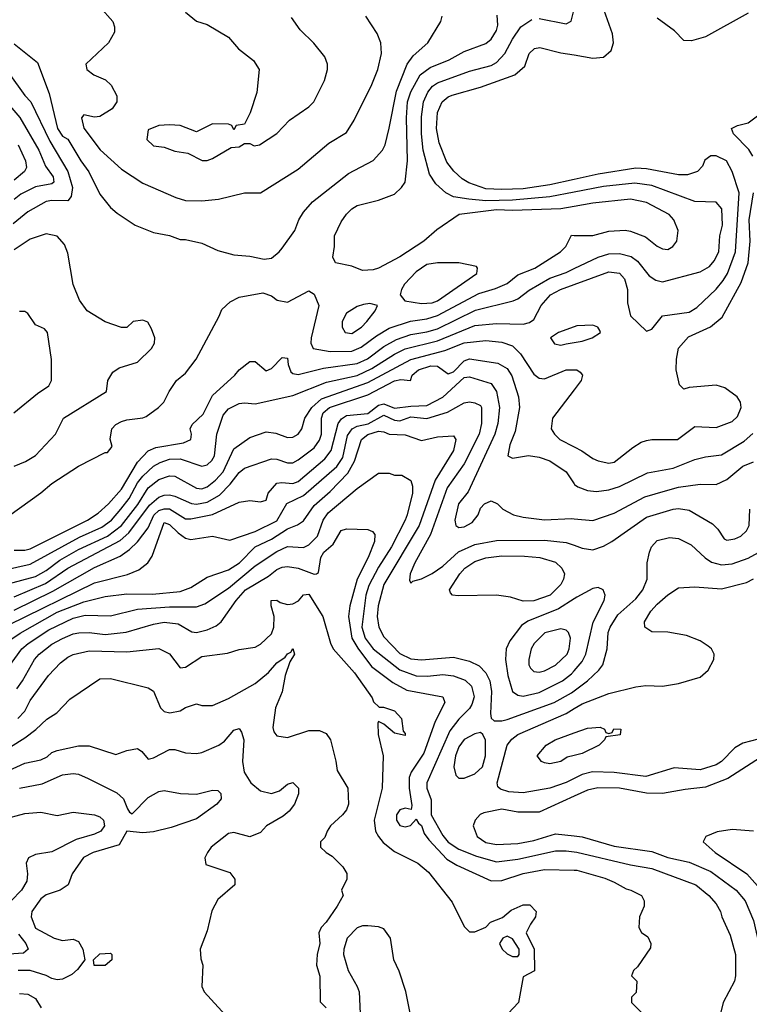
# Model space of a CAD drawing. Header units: inches. Extents: x 1793389 to 1900389, y 320802 to 470796.
# Tile 373 of 656: x 1837931 to 1840654, y 425464 to 429136. Entities that reach past the tile are written whole.
import ezdxf

# ---------------------------------------------------------------- set-up
doc = ezdxf.new("R2010")
doc.units = ezdxf.units.IN
doc.header["$MEASUREMENT"] = 0
doc.layers.add('B8432', color=7, linetype='Continuous')
doc.layers.add('B8442', color=7, linetype='Continuous')

msp = doc.modelspace()

# ---------------------------------------------------------------- linework, layer by layer
at = {"layer": 'B8432', "color": 2}
for points, elevation in [([(1838230, 429184.7), (1838278, 429130), (1838284.7, 429110), (1838284.7, 429090), (1838262, 429050), (1838178, 428970), (1838181, 428950), (1838206.8, 428930), (1838251.4, 428911.4), (1838272.4, 428892.4), (1838292.8, 428852.8), (1838293.4, 428830), (1838276, 428804), (1838230, 428775.6), (1838210, 428772.3), (1838170, 428782), (1838161, 428770), (1838170, 428732), (1838230.4, 428650.4), (1838310, 428578.8), (1838390, 428526.8), (1838512.8, 428472.8), (1838550, 428462), (1838610, 428460.7), (1838672.9, 428467.1), (1838770, 428490.8), (1838830, 428491), (1838970, 428578.8), (1839084.8, 428675.2), (1839150, 428716), (1839178.6, 428761.4), (1839245.6, 428894.4), (1839267, 428950), (1839281.2, 429010), (1839279, 429050), (1839264.7, 429084.7), (1839222, 429150)], 374), ([(1839870, 429140.7), (1839970, 429121), (1839989, 429131), (1839999.3, 429170)], 362), ([(1837910, 429046.8), (1837996.8, 428976.8), (1838040.9, 428860.9), (1838071.8, 428730), (1838090, 428702.4), (1838110.2, 428690.2), (1838158.4, 428610), (1838189, 428569), (1838230, 428486), (1838270, 428436), (1838294.4, 428414.4), (1838362, 428370), (1838430, 428342), (1838490, 428331), (1838530, 428316), (1838550, 428316), (1838610, 428302.8), (1838670, 428276), (1838730, 428258.8), (1838790, 428254), (1838842.5, 428242.5), (1838870, 428247.3), (1838899, 428270), (1838910, 428284.7), (1838957.2, 428350), (1838972.7, 428390), (1838990, 428418), (1839023.3, 428456.7), (1839157.5, 428562.5), (1839250, 428611), (1839285.2, 428650), (1839295.1, 428670), (1839310, 428732), (1839336.9, 428870), (1839376.9, 428970), (1839398.9, 429001.1), (1839454, 429050), (1839502, 429130), (1839508, 429150)], 370), ([(1838550, 429164.7), (1838591.1, 429131.1), (1838630, 429118), (1838710, 429071.3), (1838747.1, 429027.1), (1838803.6, 428983.6), (1838824.7, 428950), (1838815.3, 428864.7), (1838791.1, 428788.9), (1838770, 428746), (1838738, 428742), (1838730, 428726), (1838722, 428742), (1838710, 428746), (1838650, 428748), (1838590, 428718), (1838530, 428741.2), (1838490, 428744), (1838450, 428742), (1838410, 428726), (1838404.7, 428690), (1838430, 428666), (1838470, 428661), (1838510, 428646), (1838558, 428638), (1838611.6, 428611.6), (1838630, 428611.3), (1838650, 428618), (1838720.4, 428659.6), (1838750, 428662), (1838770, 428674), (1838790, 428674), (1838806, 428666), (1838826, 428670), (1838890, 428712), (1838938, 428762), (1839010, 428811.3), (1839028.7, 428830), (1839068.7, 428910), (1839079, 428950), (1839079, 428970), (1839070, 428998), (1839029.1, 429049.1), (1838978, 429098), (1838944.7, 429144.7)], 378), ([(1840000, 428439.8), (1839950, 428431.3), (1839770, 428424.8), (1839710, 428426.6), (1839571.3, 428410), (1839488.1, 428351.9), (1839438.8, 428310), (1839350, 428252), (1839270, 428209.5), (1839250, 428203.7), (1839210, 428201.2), (1839170, 428217.2), (1839109.1, 428229.1), (1839099, 428250), (1839106, 428290), (1839105.1, 428330), (1839130, 428382.8), (1839150, 428410.7), (1839170, 428430.7), (1839190, 428442.8), (1839270, 428462.8), (1839330, 428486), (1839355.3, 428510), (1839369, 428530), (1839378.4, 428610), (1839374.8, 428770), (1839378.5, 428830), (1839390, 428867.7), (1839425.6, 428930), (1839462.5, 428957.5), (1839533.6, 428986.4), (1839590, 429017.1), (1839670, 429047.7), (1839690, 429064), (1839710, 429096), (1839715.6, 429115.6), (1839713.3, 429153.3)], 366), ([(1840000, 428493.1), (1839910, 428475.8), (1839770, 428462.9), (1839670, 428461.2), (1839606.5, 428466.5), (1839550, 428475.1), (1839521.2, 428490), (1839484.2, 428524.2), (1839459.7, 428559.7), (1839436.9, 428650), (1839429.8, 428710), (1839430, 428774), (1839437.6, 428830), (1839453.7, 428866.3), (1839471.1, 428888.9), (1839490, 428901.3), (1839610, 428943.7), (1839690, 428965.3), (1839710, 428976.4), (1839741.6, 429010), (1839770, 429064), (1839800.9, 429110), (1839842.5, 429137.5)], 362), ([(1840000, 428540.1), (1839910, 428519.7), (1839810, 428505.3), (1839730, 428502.7), (1839670, 428506), (1839607.6, 428527.6), (1839582.2, 428542.2), (1839550.8, 428570.8), (1839525.3, 428605.3), (1839496.6, 428676.6), (1839486.6, 428730), (1839489.8, 428790), (1839507.8, 428830), (1839530, 428848.5), (1839545.2, 428854.8), (1839650, 428884.9), (1839779, 428930), (1839816.6, 428963.4), (1839832.3, 429010), (1839851.7, 429028.3), (1839872.1, 429032.1), (1839950, 429013), (1840000, 429004.7)], 358), ([(1837890, 428936.3), (1837950, 428853.4), (1837972.4, 428830), (1838043.1, 428683.1), (1838110.4, 428570), (1838128.2, 428510), (1838123, 428477), (1838110, 428461.2), (1838050, 428461.6), (1838030, 428457.6), (1837960.5, 428419.5), (1837905.7, 428374.3)], 366), ([(1837864, 428850), (1837931.2, 428771.2), (1838002.6, 428650), (1838027, 428590), (1838056, 428550), (1838057.6, 428530), (1838050, 428523.5), (1837990, 428513), (1837935.1, 428484.9), (1837910, 428465.6)], 362), ([(1837924.9, 428670), (1837951.8, 428610), (1837955.4, 428584.6), (1837948.2, 428570), (1837910, 428537.6)], 358), ([(1837890, 427286), (1838010, 427371), (1838050, 427406.8), (1838150, 427470.8), (1838250, 427522), (1838258, 427522), (1838275.3, 427544.7), (1838268.9, 427571.1), (1838274, 427610), (1838290, 427626), (1838310, 427637.3), (1838330, 427644), (1838390, 427650.8), (1838403.2, 427656.8), (1838448.7, 427690), (1838468, 427710), (1838488, 427750), (1838515.3, 427790), (1838550, 427818), (1838589.5, 427870.5), (1838675.3, 428030), (1838684.7, 428055.3), (1838716.5, 428083.5), (1838750, 428101), (1838838, 428118), (1838870, 428106.8), (1838892, 428090), (1838930, 428082.8), (1839010, 428124.7), (1839030, 428112), (1839046.8, 428070), (1839019.1, 427950), (1839017.3, 427930), (1839026, 427910), (1839090, 427898.7), (1839170, 427899.5), (1839205.5, 427914.5), (1839262.4, 427957.6), (1839310, 427986), (1839388.7, 428011.3), (1839450, 428020.2), (1839490, 428032.7), (1839644.4, 428115.6), (1839706.7, 428133.3), (1839750, 428152.4), (1839790, 428184.4), (1839853.2, 428210), (1839949, 428270), (1839968.7, 428290), (1839990, 428332), (1840000, 428331.9)], 366), ([(1837909.6, 427470.4), (1837951.9, 427488.1), (1837990, 427510.8), (1838064, 427590), (1838094, 427650), (1838254, 427750), (1838259, 427790), (1838278, 427822), (1838302, 427838), (1838370, 427858.8), (1838422, 427910), (1838434, 427930), (1838435.3, 427950), (1838423.1, 427983.1), (1838408.4, 428008.4), (1838390, 428015.3), (1838354, 428010), (1838330, 427988), (1838310, 427988), (1838250, 428008.7), (1838182, 428050), (1838154, 428090), (1838130, 428148), (1838110, 428266), (1838098, 428298), (1838070, 428328.7), (1838030, 428337.2), (1837970, 428318), (1837910, 428278)], 370), ([(1837910, 427157.6), (1837950, 427158), (1837970, 427163.1), (1838183.7, 427270), (1838224.1, 427295.9), (1838261.6, 427330), (1838310, 427384.9), (1838370, 427486), (1838410, 427528.4), (1838438.8, 427541.2), (1838541.6, 427558.4), (1838569, 427570), (1838572, 427590), (1838566.6, 427610), (1838573.8, 427626.2), (1838615.3, 427664.7), (1838650, 427734), (1838733.2, 427810), (1838749.5, 427830.5), (1838790, 427861), (1838810, 427861), (1838850, 427826), (1838870, 427834.8), (1838910, 427876), (1838930, 427874), (1838932.7, 427850), (1838942.6, 427822.6), (1838950, 427816.3), (1838970, 427812.4), (1839064.1, 427835.9), (1839190, 427853.8), (1839228.2, 427871.8), (1839290, 427917.4), (1839336.6, 427943.4), (1839390, 427961.5), (1839450, 427971.4), (1839490, 427983.2), (1839632.4, 428052.4), (1839772.7, 428087.3), (1839790, 428094.9), (1839832.2, 428127.8), (1839910, 428171.7), (1839970, 428193.7), (1840000, 428207.8)], 362), ([(1837870, 427083.6), (1837970, 427106), (1838153.5, 427206.5), (1838236.6, 427243.4), (1838272.8, 427270), (1838308.3, 427310), (1838339.8, 427350), (1838370, 427408.5), (1838390, 427433.7), (1838430, 427470.4), (1838454.9, 427485.1), (1838490, 427496.9), (1838530, 427498), (1838610, 427470.5), (1838630, 427476.3), (1838647.9, 427492.1), (1838657.6, 427510), (1838667, 427590), (1838690, 427661), (1838710, 427684.9), (1838750, 427704.9), (1838770, 427707.7), (1838810, 427703.8), (1838950, 427734.9), (1839075.5, 427784.5), (1839190, 427809.2), (1839245.3, 427834.7), (1839330, 427889), (1839370, 427909), (1839490, 427938), (1839630, 427995.6), (1839710, 428002.6), (1839810, 428000.7), (1839833.2, 428006.8), (1839850, 428018), (1839877, 428070), (1839912.3, 428110), (1839949.2, 428130), (1840000, 428148.7)], 358), ([(1837908.7, 427670), (1837997.5, 427742.5), (1838039, 427770), (1838049.1, 427790.9), (1838049.1, 427869.1), (1838034, 427970), (1838023.1, 427983.1), (1837990, 427998), (1837960.4, 428040.4), (1837950, 428048), (1837930, 428048)], 374), ([(1840000, 427990.9), (1839942, 427970), (1839912, 427950), (1839927.1, 427927.1), (1839950, 427922.8), (1839970, 427927.3), (1840000, 427932.3)], 358), ([(1837887.3, 427032.7), (1837990, 427059.1), (1838030, 427082.3), (1838080.2, 427119.8), (1838150, 427160.2), (1838258.7, 427210), (1838311, 427250), (1838371.7, 427328.3), (1838409.7, 427390), (1838450, 427421.1), (1838490, 427435.3), (1838510, 427434), (1838590, 427388.5), (1838610, 427387), (1838630, 427394), (1838661.6, 427418.4), (1838689.7, 427450), (1838730, 427535.5), (1838790, 427577.3), (1838850, 427599.1), (1838886.3, 427593.7), (1838930, 427578), (1838950, 427579.1), (1838970, 427590.8), (1838983.7, 427610), (1838995.1, 427650), (1839020.5, 427690), (1839057.7, 427722.3), (1839230, 427782.8), (1839390, 427869.1), (1839517.3, 427902.7), (1839590, 427931.6), (1839670, 427939.5), (1839730, 427934), (1839770, 427919.3), (1839800.5, 427890), (1839850, 427814), (1839870, 427798.8), (1839890, 427797.3), (1839970.6, 427830.6), (1840000, 427830.6)], 354), ([(1837910, 426983.2), (1838026.8, 427033.2), (1838110, 427090.2), (1838306.1, 427193.9), (1838337.4, 427222.6), (1838414.8, 427325.2), (1838450, 427355.3), (1838470, 427363.1), (1838490, 427363.7), (1838510, 427359.5), (1838571.5, 427331.5), (1838590, 427329), (1838630, 427336.5), (1838677, 427363), (1838716.6, 427403.4), (1838750, 427447.3), (1838770, 427464), (1838870, 427498), (1838890, 427497.1), (1838930, 427483.8), (1838950, 427483.8), (1838970, 427494.4), (1839030, 427539.3), (1839050, 427567.7), (1839056.9, 427590), (1839057.4, 427650), (1839063.5, 427670), (1839086.6, 427690), (1839230, 427736.5), (1839330, 427789), (1839353.8, 427793.8), (1839389.1, 427790.9), (1839396, 427810), (1839419.3, 427830), (1839465.5, 427845.5), (1839490, 427844.4), (1839530, 427814.9), (1839550, 427823.1), (1839590, 427863.7), (1839610, 427871.8), (1839714.7, 427854.7), (1839750, 427835.5), (1839767.5, 427807.5), (1839792.4, 427730), (1839796.4, 427690), (1839779.5, 427600.5), (1839760.7, 427550), (1839752, 427510), (1839770, 427501), (1839830, 427510.8), (1839870, 427504), (1839910, 427490.6), (1839970.4, 427450.4), (1840000, 427405.1)], 350), ([(1837910, 426933.8), (1838054.9, 427005.1), (1838210, 427092.9), (1838305.3, 427134.7), (1838340.3, 427159.7), (1838370.8, 427189.2), (1838410, 427240.5), (1838431.3, 427288.7), (1838450, 427305.8), (1838470, 427312.2), (1838490, 427311.3), (1838550, 427274.9), (1838570, 427274.6), (1838650, 427290.3), (1838750, 427337.3), (1838790, 427342.8), (1838830, 427338), (1838850, 427344.7), (1838858, 427370), (1838890, 427407.7), (1838909.6, 427410.4), (1838950, 427406), (1838970, 427414), (1839070, 427498.4), (1839092.6, 427530), (1839118.9, 427630), (1839132, 427648), (1839150, 427660.3), (1839230, 427667.9), (1839270, 427698.9), (1839290, 427703.1), (1839330, 427686.9), (1839390, 427695.2), (1839450, 427697), (1839510, 427728.4), (1839590, 427802), (1839610, 427804.4), (1839690, 427779.1), (1839710.4, 427750), (1839721.3, 427690), (1839715.3, 427630), (1839704.2, 427590), (1839604.9, 427375.1), (1839568, 427330), (1839554.8, 427270), (1839558, 427250), (1839570, 427242.8), (1839590, 427244.9), (1839618.9, 427261.1), (1839642, 427290), (1839650, 427314), (1839666, 427330), (1839690, 427342), (1839714, 427330), (1839734, 427310), (1839774, 427290), (1839810, 427280.7), (1839890, 427270.6), (1839990, 427275.5), (1840000, 427274.5)], 346), ([(1840000, 427755.3), (1839918.8, 427650), (1839914.8, 427610), (1839926.8, 427590), (1839946.8, 427570), (1840000, 427543.2)], 354), ([(1837890, 426879.6), (1838210, 427036), (1838332.8, 427067.2), (1838375.9, 427084.1), (1838409.5, 427110.5), (1838424.5, 427135.5), (1838470, 427260.7), (1838490, 427253), (1838522, 427222), (1838550, 427203), (1838570, 427197.1), (1838650, 427210.5), (1838715.3, 427195.3), (1838810, 427227.4), (1838890, 427267.4), (1838928.3, 427331.7), (1838990, 427361.3), (1839114.7, 427470), (1839136.6, 427503.4), (1839154.7, 427585.3), (1839171.8, 427610), (1839190, 427619.6), (1839231.7, 427628.3), (1839290, 427661.8), (1839330, 427642.7), (1839350, 427640.2), (1839390, 427655.5), (1839450, 427649.2), (1839527, 427673), (1839590, 427707.3), (1839609.5, 427710.5), (1839630, 427707.7), (1839650, 427697.3), (1839654.4, 427690), (1839654.9, 427630), (1839645.7, 427590), (1839590, 427479.5), (1839526, 427390), (1839464.4, 427215.6), (1839404.9, 427110), (1839388, 427070), (1839386, 427046), (1839390, 427034), (1839398, 427042), (1839430, 427050.6), (1839470, 427070.4), (1839510, 427098), (1839568.6, 427151.4), (1839630, 427178.7), (1839710, 427193.7), (1839890, 427195.3), (1839970, 427186), (1840000, 427175.7)], 342), ([(1837814, 426770), (1837932.4, 426847.6), (1838070, 426926.7), (1838170, 426964.9), (1838250, 426985.3), (1838330, 426995.3), (1838426.2, 426993.8), (1838530, 427003.1), (1838570, 427018.4), (1838630, 427057.1), (1838710, 427084.4), (1838751.5, 427110), (1838809.4, 427170), (1838870, 427198.9), (1838930, 427237), (1838967.7, 427252.3), (1838990, 427266.8), (1839030, 427324.4), (1839090, 427376.4), (1839155, 427445), (1839179.8, 427490), (1839206, 427570), (1839230, 427588.7), (1839270, 427602), (1839290, 427599.3), (1839310.3, 427590.3), (1839370, 427588.4), (1839430, 427567.3), (1839490, 427581), (1839550, 427584.7), (1839558.8, 427570), (1839550, 427529.2), (1839481.6, 427418.4), (1839421.7, 427250), (1839290.3, 427030), (1839268.9, 426950), (1839265.3, 426910), (1839270.5, 426870), (1839290, 426834), (1839350, 426772.4), (1839390, 426751.8), (1839430, 426748.8), (1839550, 426758.7), (1839610, 426743.1), (1839645.7, 426725.7), (1839670, 426700.7), (1839685.3, 426670), (1839691.8, 426630), (1839687.9, 426547.9), (1839690.7, 426530.7), (1839701.4, 426521.4), (1839730, 426520.5), (1839750, 426526.4), (1839926, 426590), (1839990, 426625.3), (1840000, 426632.8)], 338), ([(1837876.6, 426703.4), (1837938.7, 426790), (1837961.6, 426810), (1838039.8, 426860.2), (1838130, 426904), (1838174.6, 426914.6), (1838270, 426912.2), (1838370, 426937.4), (1838490, 426946.7), (1838590, 426946.4), (1838622, 426958), (1838710, 427016.5), (1838810, 427098.7), (1838890, 427153.1), (1838930, 427171.8), (1838990, 427168), (1839010, 427178), (1839042.4, 427210), (1839063, 427270), (1839082.6, 427297.4), (1839190, 427387.3), (1839270, 427444.7), (1839310, 427444.7), (1839330, 427438), (1839356.9, 427436.9), (1839390, 427418), (1839396.8, 427396.8), (1839396.4, 427370), (1839376.5, 427290), (1839370, 427269.3), (1839318.9, 427170), (1839270, 427094.5), (1839233.9, 427026.1), (1839223.2, 426990), (1839207.7, 426870), (1839220.3, 426830), (1839250.2, 426790.2), (1839350, 426711.7), (1839410, 426688.9), (1839452.7, 426687.3), (1839510, 426694), (1839550, 426688.5), (1839592.8, 426672.8), (1839617.1, 426650), (1839626.7, 426610), (1839618.5, 426581.5), (1839610, 426566.6), (1839570, 426527), (1839535.8, 426484.2), (1839450.5, 426290), (1839450.6, 426270), (1839466.2, 426226.2), (1839466.7, 426170), (1839510, 426093.4), (1839530, 426068.4), (1839570, 426042), (1839635.9, 426015.9), (1839710, 425995.3), (1839790, 426004.6), (1839930, 426036.5), (1839970, 426036), (1840000, 426032.8)], 334), ([(1837919.5, 426640.5), (1837941.3, 426670), (1837986, 426750), (1838002.9, 426770), (1838050, 426807), (1838090, 426828.7), (1838130, 426845.3), (1838151.1, 426848.9), (1838189.7, 426850.3), (1838250, 426842.6), (1838327.7, 426852.3), (1838430, 426882), (1838470, 426888.5), (1838522.4, 426882.4), (1838573.2, 426853.2), (1838590, 426850.6), (1838630, 426860.5), (1838664.4, 426875.6), (1838682.7, 426890), (1838738.4, 426970), (1838773.6, 427010), (1838858.7, 427061.3), (1838890, 427085.5), (1838910, 427094.4), (1838930, 427096.4), (1838970, 427090.4), (1839030, 427068.2), (1839038, 427070), (1839045.6, 427074.4), (1839055.1, 427130), (1839065.6, 427150), (1839100.1, 427179.9), (1839130, 427230.7), (1839150, 427237.3), (1839230, 427234.8), (1839247.1, 427227.1), (1839255.9, 427215.9), (1839255.5, 427190), (1839231.7, 427130), (1839190.2, 427049.8), (1839163.1, 426950), (1839157.4, 426910), (1839170.2, 426830), (1839192.3, 426792.3), (1839244.3, 426724.3), (1839323.7, 426663.7), (1839375.8, 426635.8), (1839510, 426610.6), (1839517.3, 426590), (1839480.9, 426519.1), (1839439, 426401), (1839392.2, 426330), (1839383.8, 426310), (1839383.8, 426270), (1839394.8, 426205.2), (1839392, 426190), (1839370, 426195.3), (1839350, 426189), (1839337.3, 426170), (1839337.3, 426150), (1839350, 426131), (1839370, 426126), (1839389, 426131), (1839410, 426154), (1839418.8, 426138.8), (1839430, 426131), (1839440.4, 426100.4), (1839457.7, 426077.7), (1839524.9, 426004.9), (1839562.2, 425982.2), (1839690, 425924.9), (1839730, 425925.5), (1839810, 425951.8), (1839890, 425967), (1840000, 425964)], 330), ([(1837923.7, 426530), (1837950, 426557.3), (1837970, 426597.3), (1838038, 426690), (1838082.7, 426737.3), (1838110, 426758), (1838130, 426768), (1838190, 426782), (1838330, 426778.4), (1838450, 426790.7), (1838490, 426770.7), (1838530, 426718.8), (1838550, 426720.7), (1838610, 426760.5), (1838706.8, 426773.2), (1838750, 426786.8), (1838810, 426796), (1838830, 426806.8), (1838870, 426846), (1838879.3, 426870), (1838880.9, 426910), (1838869, 426950), (1838868.7, 426970), (1838890, 426970.7), (1838902.5, 426962.5), (1838930, 426955.5), (1838950, 426957.1), (1838971.3, 426968.7), (1838990, 426990.8), (1839010, 426994), (1839062.6, 426910), (1839090.7, 426810.7), (1839101, 426790), (1839179.9, 426699.9), (1839246.8, 426606.8), (1839251.6, 426591.6), (1839272, 426572), (1839288, 426572), (1839330, 426558.8), (1839356, 426530), (1839362, 426482), (1839370, 426474), (1839370, 426466), (1839330, 426475.3), (1839290, 426508.7), (1839270, 426518), (1839267.5, 426512.5), (1839268.4, 426470), (1839287.2, 426390), (1839283.8, 426270), (1839254, 426150), (1839258.4, 426110), (1839270.4, 426090), (1839287.9, 426067.9), (1839330, 426034), (1839416.3, 425990), (1839457.1, 425957.1), (1839544.9, 425844.9), (1839590, 425754), (1839610, 425734), (1839630, 425734), (1839670, 425752), (1839688, 425770), (1839732.7, 425787.3), (1839765.4, 425814.6), (1839810, 425834.8), (1839834.8, 425834.8), (1839858, 425810), (1839856, 425790), (1839836.8, 425763.2), (1839821, 425730), (1839851, 425670), (1839851.6, 425588.4), (1839810, 425566), (1839792, 425470), (1839754, 425430)], 326), ([(1840000, 426976.4), (1839941.5, 426938.5), (1839827.4, 426892.6), (1839803.9, 426876.1), (1839759.9, 426820.1), (1839746.8, 426790), (1839743.8, 426750), (1839752.4, 426690), (1839770.4, 426630.4), (1839790, 426616.3), (1839810, 426612.7), (1839870, 426627.2), (1839957, 426670), (1839990, 426696.4), (1840000, 426707.8)], 342), ([(1837896.1, 426423.9), (1837950, 426457.3), (1837991.3, 426488.7), (1838032.1, 426527.9), (1838069.5, 426550.5), (1838117.5, 426602.5), (1838230, 426678), (1838270, 426678.8), (1838410, 426644.7), (1838430, 426632), (1838456, 426570), (1838470, 426556), (1838491.1, 426551.1), (1838530, 426558.8), (1838550, 426571), (1838590, 426584.7), (1838610, 426578), (1838650, 426578), (1838710, 426604.9), (1838810, 426660.7), (1838858.9, 426701.1), (1838890, 426737.3), (1838921.2, 426758.8), (1838930, 426771), (1838943.1, 426776.9), (1838950, 426791.3), (1838956, 426770), (1838938.8, 426741.2), (1838922, 426690), (1838910.4, 426629.6), (1838884.9, 426570), (1838876, 426496), (1838879.8, 426479.8), (1838890, 426464.7), (1838930, 426458.8), (1839010, 426484.7), (1839050, 426484.7), (1839074.4, 426474.4), (1839090.7, 426450.7), (1839110.9, 426370.9), (1839115.3, 426335.3), (1839156, 426270), (1839157.3, 426210), (1839150.5, 426189.5), (1839136, 426170), (1839091.3, 426130), (1839078, 426110), (1839070, 426086), (1839054, 426070), (1839054, 426050), (1839074, 426030), (1839096.9, 426016.9), (1839136.9, 425976.9), (1839151.1, 425951.1), (1839151.3, 425930), (1839132, 425890), (1839138, 425870), (1839116, 425830), (1839074.8, 425770), (1839056, 425750), (1839046.8, 425730), (1839050.6, 425690), (1839041, 425650), (1839038, 425610), (1839051.1, 425568.9), (1839052.7, 425472.7), (1839074, 425450)], 322), ([(1840000, 426306.3), (1839970, 426291.2), (1839910, 426269.7), (1839810, 426253), (1839756.6, 426256.6), (1839725.8, 426265.8), (1839715.5, 426275.5), (1839712.3, 426290), (1839749.6, 426430), (1839767.2, 426452.8), (1839790, 426470.4), (1839970, 426548.5), (1840000, 426566.5)], 334), ([(1837890, 426335.8), (1837950, 426363.8), (1838010, 426375.5), (1838033.1, 426386.9), (1838050, 426402.8), (1838070, 426410.8), (1838150, 426427.3), (1838190, 426427.3), (1838290, 426396), (1838330, 426411), (1838370, 426418), (1838386.4, 426406.4), (1838410, 426378), (1838430, 426382.8), (1838490, 426414), (1838510, 426414), (1838550, 426402), (1838590, 426398.8), (1838610, 426402.8), (1838674, 426430), (1838694.9, 426445.1), (1838730, 426486), (1838750, 426492), (1838759.1, 426479.1), (1838767.3, 426450), (1838762.4, 426370), (1838768.2, 426330), (1838793.4, 426290), (1838830, 426260.5), (1838870, 426250.6), (1838900.2, 426259.8), (1838930, 426284.7), (1838950, 426291.3), (1838971, 426270), (1838970.9, 426249.1), (1838956, 426210), (1838935.9, 426184.1), (1838914.6, 426165.4), (1838851.3, 426130), (1838830, 426104), (1838790, 426089), (1838730, 426104), (1838710, 426101.2), (1838644.7, 426050), (1838631.3, 426030), (1838622, 426010), (1838625.4, 425985.4), (1838715.3, 425955.3), (1838734, 425930), (1838734, 425910), (1838670, 425855.3), (1838647.5, 425812.5), (1838630, 425738), (1838604, 425670), (1838606.8, 425633.2), (1838614, 425610), (1838610.8, 425530), (1838618.8, 425510), (1838711.3, 425410)], 318), ([(1840000, 426392.2), (1839974, 426386), (1839950, 426369.2), (1839910, 426361.2), (1839890, 426364), (1839878, 426370), (1839862, 426390), (1839895.3, 426430), (1839928.7, 426450), (1840000, 426475.9)], 330), ([(1837930, 426270.5), (1838014.2, 426285.8), (1838090, 426319.1), (1838130, 426324.9), (1838150, 426322), (1838186.6, 426306.6), (1838293.1, 426253.1), (1838318, 426230), (1838333, 426193), (1838340.5, 426180.5), (1838350, 426174.8), (1838410, 426234.9), (1838450, 426257.3), (1838470, 426260.7), (1838530.4, 426250.4), (1838590, 426248), (1838650, 426262.8), (1838670, 426261), (1838681, 426250), (1838682.8, 426230), (1838666.8, 426210), (1838590, 426155.6), (1838496.5, 426123.5), (1838430, 426106.6), (1838390, 426103), (1838330.9, 426109.1), (1838301.4, 426058.6), (1838204.7, 426030), (1838168.9, 426011.1), (1838126, 425950), (1838111.1, 425908.9), (1838082, 425890), (1838030, 425872.7), (1838010, 425857.2), (1837976.3, 425810), (1837973, 425790), (1837990, 425748), (1838058.8, 425710), (1838090, 425701.6), (1838130, 425706.8), (1838150, 425698), (1838166.8, 425670), (1838174, 425630), (1838145.8, 425594.2), (1838124.7, 425575.3), (1838090, 425557), (1838070, 425554.5), (1838050, 425559.5), (1838030, 425571.5), (1837969.5, 425589.5), (1837924.7, 425590)], 314), ([(1840000, 426239.7), (1839870, 426180.9), (1839790, 426180.5), (1839730, 426191.3), (1839662.6, 426177.4), (1839648.8, 426171.2), (1839630.6, 426150), (1839623, 426130), (1839638, 426090), (1839670, 426067.2), (1839710, 426060.3), (1839790, 426063.7), (1839850, 426074.9), (1839930, 426099.5), (1840000, 426091.9)], 338), ([(1837866.6, 426153.4), (1837950, 426175.5), (1838010, 426180.7), (1838070, 426168), (1838130, 426180.7), (1838210, 426170.8), (1838230, 426162.8), (1838242.8, 426150), (1838246.8, 426130), (1838234, 426110), (1838210, 426098.4), (1838142, 426078), (1838050, 426032), (1837990, 426023), (1837963.8, 426010), (1837954.4, 425990), (1837959.3, 425950), (1837956.7, 425923.3), (1837937.1, 425890), (1837899.3, 425850)], 310), ([(1839390, 425418), (1839371.9, 425511.9), (1839346.8, 425586.8), (1839327, 425630), (1839314.5, 425710), (1839290, 425745.2), (1839270, 425752.7), (1839230, 425756), (1839210, 425756), (1839190, 425749.3), (1839153, 425710), (1839140.4, 425670), (1839139.3, 425650), (1839156.4, 425590), (1839190.4, 425530), (1839197.1, 425510), (1839202, 425430)], 326), ([(1837925.7, 425725.7), (1837953.4, 425690), (1837962.8, 425670), (1837944.9, 425655.1), (1837852.3, 425647.7)], 310), ([(1837930, 425504), (1837961, 425501), (1837990, 425486), (1838010.6, 425450)], 314)]:
    msp.add_lwpolyline(points, dxfattribs=dict(at, elevation=elevation))
for points, elevation in [([(1839490, 428229.5), (1839450, 428223.7), (1839410, 428196), (1839366.8, 428150), (1839356, 428130), (1839351.3, 428110), (1839367.9, 428087.9), (1839430, 428077.1), (1839470, 428080.3), (1839490, 428087.2), (1839637.2, 428190), (1839639, 428210), (1839635.1, 428215.1), (1839569.4, 428229.4)], 370), ([(1839237.2, 428077.2), (1839213.6, 428073.6), (1839190, 428066), (1839150, 428041.2), (1839134, 428010), (1839134, 427990), (1839146, 427970), (1839170, 427966.4), (1839206, 427990), (1839226, 428010), (1839258, 428050), (1839266, 428070)], 370), ([(1839810, 426967.8), (1839762.3, 426982.3), (1839710, 426989.7), (1839567, 426987), (1839546, 426990), (1839538, 426998), (1839535.3, 427010), (1839574, 427070), (1839592, 427090), (1839630, 427115.3), (1839670, 427128.8), (1839730, 427136), (1839814.7, 427134.7), (1839872, 427130), (1839930, 427113), (1839954.8, 427090), (1839964, 427070), (1839960.7, 427050), (1839950.6, 427030), (1839910.2, 426989.8), (1839850, 426968.2)], 338), ([(1839950, 426864.5), (1839890.3, 426849.7), (1839850.6, 426810), (1839839.3, 426790), (1839830.6, 426750), (1839830.7, 426730), (1839837.5, 426717.5), (1839850, 426704.9), (1839870, 426703), (1839890, 426708.2), (1839930, 426728.2), (1839973.6, 426770), (1839981.6, 426790), (1839986.6, 426830), (1839979.3, 426850), (1839970, 426859.3)], 346), ([(1839650, 426477.2), (1839630, 426472.3), (1839590, 426452), (1839570, 426424), (1839557.6, 426390), (1839550.5, 426350), (1839558, 426318), (1839570, 426306.8), (1839590, 426307.7), (1839630, 426323), (1839658.4, 426350), (1839669.5, 426390), (1839669.3, 426449.3), (1839659, 426470)], 338), ([(1839750, 425718), (1839734, 425710), (1839722, 425690), (1839732, 425670), (1839750, 425652), (1839770, 425642), (1839790, 425642), (1839795.3, 425650), (1839795.3, 425670), (1839770, 425708)], 326), ([(1838250, 425608), (1838208.7, 425608.7), (1838206, 425630), (1838230, 425652), (1838270, 425654), (1838274, 425650), (1838274, 425630)], 314)]:
    msp.add_lwpolyline(points, close=True, dxfattribs=dict(at, elevation=elevation))
at = {"layer": 'B8442', "color": 2}
for points, elevation in [([(1840000, 429004.7), (1840070, 428993), (1840110, 428996.3), (1840138.7, 429021.3), (1840147, 429050), (1840143.3, 429083.3), (1840112.7, 429170), (1840126, 429230), (1840149.4, 429290), (1840170, 429317.3), (1840195.3, 429330), (1840212.3, 429347.7), (1840232.3, 429410), (1840256.6, 429463.4), (1840302.9, 429530), (1840439.3, 429690), (1840464, 429730), (1840477.5, 429762.5), (1840482, 429850), (1840500.2, 429879.8), (1840509, 429910), (1840483.7, 429990), (1840485.3, 430000)], 358), ([(1840650, 429160.9), (1840490, 429072.3), (1840438, 429058), (1840410, 429059), (1840374.9, 429094.9), (1840310, 429142)], 354), ([(1840667, 428627), (1840652.7, 428652.7), (1840595.3, 428710), (1840588, 428730), (1840610, 428741), (1840650, 428751.3), (1840690, 428781)], 354), ([(1840000, 428148.7), (1840130, 428196.4), (1840170, 428190.4), (1840187.7, 428170), (1840199.3, 428130), (1840199.8, 428079.8), (1840211.1, 428031.1), (1840270, 427974), (1840290, 427982), (1840330, 428031.3), (1840430, 428045.5), (1840457.7, 428062.3), (1840530, 428130.6), (1840556.3, 428163.7), (1840573, 428190), (1840602.3, 428270), (1840615.8, 428490), (1840589.5, 428569.5), (1840568.7, 428610), (1840530, 428629), (1840510, 428629), (1840487.5, 428612.5), (1840478.8, 428590), (1840461, 428570), (1840423, 428557), (1840390, 428557.6), (1840270, 428580.5), (1840230, 428583), (1840090, 428560.5), (1840000, 428540.1)], 358), ([(1840000, 428207.8), (1840090, 428250.3), (1840130, 428262.6), (1840170, 428264.2), (1840212.9, 428252.9), (1840236.1, 428236.1), (1840280.7, 428180.7), (1840304.9, 428164.9), (1840330, 428159.1), (1840470, 428195.5), (1840504.9, 428215.1), (1840523.3, 428236.7), (1840540.5, 428270), (1840544.2, 428330), (1840554, 428370), (1840551.2, 428431.2), (1840530, 428456), (1840450, 428458), (1840290, 428517.4), (1840227, 428527), (1840110, 428514.2), (1840000, 428493.1)], 362), ([(1840000, 427543.2), (1840028.7, 427528.7), (1840070, 427499.1), (1840090.4, 427490.4), (1840130, 427482), (1840150, 427485.5), (1840219.1, 427540.9), (1840250, 427560.7), (1840270, 427567.3), (1840290, 427570.8), (1840386, 427570), (1840450, 427618.8), (1840530, 427615.5), (1840590, 427637.3), (1840610, 427656), (1840623.7, 427690), (1840620.9, 427710), (1840609.2, 427730), (1840562.7, 427762.7), (1840530, 427773.6), (1840430, 427764), (1840410, 427758), (1840394, 427774), (1840380.7, 427830), (1840381.6, 427870), (1840390, 427910.8), (1840426.9, 427953.1), (1840509.7, 427990.3), (1840552.9, 428027.1), (1840623.5, 428156.5), (1840649.7, 428230), (1840657.4, 428310), (1840653.5, 428390), (1840669.8, 428490)], 354), ([(1840000, 428331.9), (1840070, 428331.3), (1840130, 428347.3), (1840190, 428350.7), (1840210, 428347.7), (1840266.2, 428326.2), (1840310, 428291), (1840330, 428281), (1840350, 428278.8), (1840368.7, 428290), (1840384, 428310), (1840389, 428350), (1840372.3, 428390), (1840355.1, 428410), (1840270, 428454), (1840210, 428467), (1840070, 428451.6), (1840000, 428439.8)], 366), ([(1840000, 427932.3), (1840030, 427937.3), (1840068, 427950), (1840098, 427970), (1840096.4, 427976.4), (1840088, 427990), (1840070, 427997.2), (1840010, 427994.5), (1840000, 427990.9)], 358), ([(1840000, 427830.6), (1840010.6, 427830.6), (1840022, 427822), (1840030.8, 427810), (1840026.8, 427790), (1840000, 427755.3)], 354), ([(1840000, 427405.1), (1840002, 427402), (1840013.7, 427393.7), (1840050, 427380.7), (1840083.2, 427376.8), (1840130, 427383), (1840170, 427395.5), (1840273.4, 427446.6), (1840370, 427463.8), (1840450, 427495.5), (1840490, 427505.5), (1840550, 427512.7), (1840635.2, 427564.8), (1840666.7, 427593.3)], 350), ([(1840000, 427274.5), (1840070, 427267.7), (1840150, 427295.5), (1840263.8, 427356.2), (1840340.7, 427379.3), (1840390, 427392.2), (1840470, 427403.8), (1840530, 427402.8), (1840570, 427420.7), (1840630, 427470.6), (1840670, 427487.7)], 346), ([(1840000, 427175.7), (1840030, 427165.5), (1840070, 427159.1), (1840110, 427173), (1840141.2, 427190), (1840270, 427280.4), (1840370, 427310.4), (1840390, 427312.7), (1840430, 427307.3), (1840516.1, 427256.1), (1840536.1, 427236.1), (1840560.5, 427200.5), (1840570, 427194.8), (1840600.2, 427199.8), (1840622, 427210), (1840644, 427230), (1840653.2, 427250), (1840655.3, 427310)], 342), ([(1840000, 426632.8), (1840049.5, 426670), (1840092.7, 426710), (1840106.6, 426730), (1840122.9, 426790), (1840127.6, 426850), (1840134, 426870), (1840163.7, 426916.3), (1840230, 426976.3), (1840257, 427010), (1840272.3, 427050), (1840273.2, 427110), (1840281.2, 427150), (1840289, 427170), (1840310, 427194), (1840355.5, 427204.5), (1840390, 427200.7), (1840437.3, 427177.3), (1840488.7, 427128.7), (1840512.3, 427112.3), (1840550, 427102.4), (1840590, 427106.4), (1840650, 427128.4), (1840790, 427204.9)], 338), ([(1840000, 426566.5), (1840030, 426584.4), (1840130, 426623), (1840230, 426647.7), (1840267.3, 426652.7), (1840330, 426650.4), (1840390, 426660.4), (1840470, 426683.8), (1840500.9, 426710), (1840522, 426750), (1840522.7, 426770), (1840513.2, 426790), (1840500.1, 426800.1), (1840470, 426819.5), (1840419.7, 426839.7), (1840350, 426851.6), (1840290, 426852.7), (1840264, 426870), (1840262.7, 426890), (1840287, 426930), (1840310, 426956.3), (1840350, 426990.6), (1840390, 427017.3), (1840450, 427020.7), (1840550, 427013.4), (1840643.3, 427036.7), (1840670, 427050.5)], 334), ([(1840000, 426707.8), (1840030, 426742), (1840043.5, 426770), (1840071, 426889), (1840112, 426970), (1840116, 426990), (1840108.7, 427010), (1840090, 427018), (1840070, 427015.1), (1840010, 426982.9), (1840000, 426976.4)], 342), ([(1840000, 426475.9), (1840050, 426494), (1840096.9, 426496.9), (1840114, 426490), (1840118, 426478), (1840130, 426474), (1840142, 426478), (1840148.4, 426491.6), (1840174, 426490), (1840171.6, 426468.4), (1840118, 426462), (1840114, 426450), (1840094, 426430), (1840030, 426399.3), (1840000, 426392.2)], 330), ([(1840686.9, 426453.1), (1840630, 426438), (1840599.9, 426420.1), (1840550.7, 426370), (1840530, 426357), (1840470, 426338.7), (1840374, 426346), (1840267.1, 426312.9), (1840150, 426328.3), (1840068.9, 426331.1), (1840030, 426321.3), (1840000, 426306.3)], 334), ([(1840695.8, 426384.2), (1840574.3, 426305.7), (1840490, 426273.3), (1840414.6, 426265.4), (1840330, 426249.6), (1840270, 426251.3), (1840170, 426269.7), (1840088.9, 426271.1), (1840050, 426262.4), (1840000, 426239.7)], 338), ([(1840000, 426091.9), (1840030, 426088.7), (1840150, 426053.4), (1840290, 426033.4), (1840350, 426011.8), (1840430, 425993.7), (1840510, 425959.5), (1840605.5, 425890), (1840638.4, 425850), (1840670, 425776), (1840715.3, 425575.3), (1840748.5, 425528.5), (1840830.3, 425470.3), (1840867.3, 425430)], 338), ([(1840670, 426109.6), (1840590, 426116.2), (1840533.4, 426106.6), (1840492, 426090), (1840482, 426070), (1840526.8, 426030), (1840644.9, 425950), (1840694.6, 425894.6)], 342), ([(1840000, 426032.8), (1840010, 426031.7), (1840210, 425984.2), (1840290, 425970.3), (1840454.8, 425910), (1840502.8, 425870), (1840530, 425838), (1840546.8, 425810), (1840551, 425790), (1840582, 425722), (1840602.8, 425650), (1840602.8, 425570), (1840598.8, 425550), (1840556, 425470), (1840536, 425390)], 334), ([(1840000, 425964), (1840010, 425963.8), (1840114.2, 425934.2), (1840150, 425918.8), (1840194, 425894), (1840212, 425890), (1840252, 425870), (1840262, 425850), (1840262, 425830), (1840244.7, 425790), (1840242, 425750), (1840251.6, 425731.6), (1840275.3, 425715.3), (1840286, 425690), (1840285.4, 425674.6), (1840236.9, 425603.1), (1840222, 425590), (1840214, 425570), (1840234, 425550), (1840231.6, 425508.4), (1840214, 425490), (1840214, 425470), (1840270, 425414)], 330)]:
    msp.add_lwpolyline(points, dxfattribs=dict(at, elevation=elevation))

doc.saveas('drawing.dxf')
